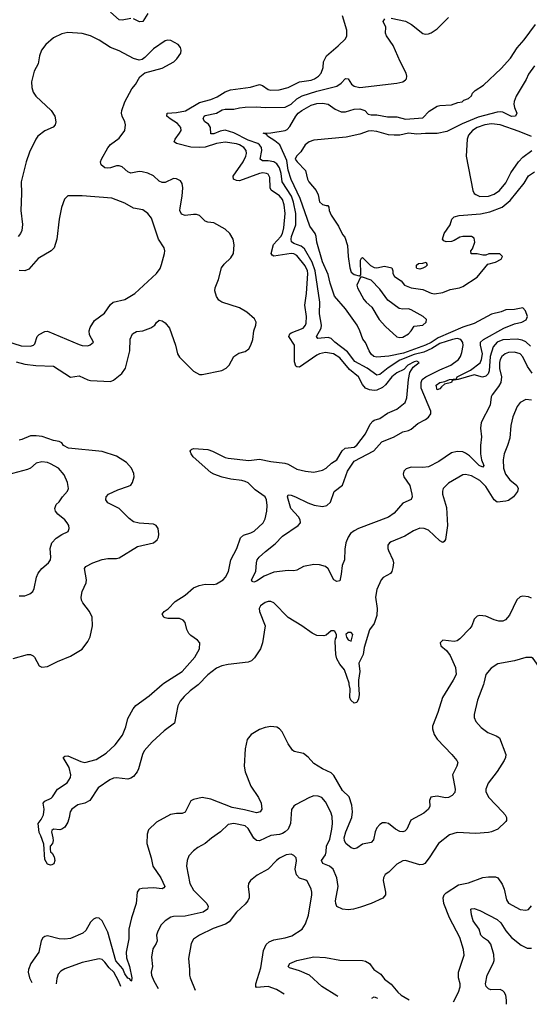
# Model space of a CAD drawing. Header units: inches. Extents: x 1694797 to 1849917, y 907313 to 1017959.
# Tile 568 of 656: x 1825515 to 1829075, y 907766 to 914644. Entities that reach past the tile are written whole.
import ezdxf

# ---------------------------------------------------------------- set-up
doc = ezdxf.new("R2010")
doc.units = ezdxf.units.IN
doc.header["$MEASUREMENT"] = 0
doc.layers.add('B8920', color=7, linetype='Continuous')
doc.layers.add('B8921', color=7, linetype='Continuous')

msp = doc.modelspace()

# ---------------------------------------------------------------- linework, layer by layer
at = {"layer": 'B8920', "color": 5}
for points, elevation in [([(1828523.9, 910000), (1828467.2, 909910), (1828435, 909805), (1828398, 909710), (1828397.4, 909690), (1828410.2, 909650.2), (1828430, 909617.1), (1828533, 909510), (1828568, 909470), (1828574.3, 909454.3), (1828567.6, 909430), (1828537.6, 909370), (1828557.6, 909270), (1828553.4, 909246.6), (1828536.3, 909223.7), (1828509.8, 909209.8), (1828488.7, 909208.7), (1828430, 909219.6), (1828387.3, 909212.7), (1828376.4, 909190), (1828379.6, 909150), (1828371, 909129), (1828337.8, 909102.2), (1828246.8, 909053.2), (1828219.5, 908990), (1828205.3, 908974.7), (1828190, 908971), (1828170, 908974.2), (1828139.3, 908990), (1828090, 909029.8), (1828070, 909034.6), (1828050, 909033), (1828030, 909021.8), (1828010, 908997.7), (1827997.1, 908970), (1827985.7, 908914.3), (1827970, 908897.2), (1827910, 908883.9), (1827870, 908857.6), (1827850, 908852.9), (1827830, 908858.4), (1827793.8, 908890), (1827784.5, 908910), (1827782.4, 908930), (1827792.9, 908970), (1827834.6, 909070), (1827840.4, 909110), (1827836, 909156), (1827815.3, 909215.3), (1827770, 909259.3), (1827710, 909364.4), (1827690, 909383.7), (1827629.6, 909410), (1827570, 909448), (1827530, 909491.6), (1827497.6, 909517.6), (1827432.8, 909532.8), (1827421, 909541), (1827390, 909586), (1827348.9, 909668.9), (1827330, 909691.2), (1827310, 909701.7), (1827270, 909706.2), (1827230, 909699.7), (1827190, 909686.3), (1827130.7, 909650), (1827103.1, 909616.9), (1827090.3, 909549.7), (1827083.1, 909430), (1827090.2, 909390), (1827128.9, 909290), (1827182.7, 909210), (1827201.7, 909170), (1827205.6, 909130), (1827194.7, 909110), (1827170, 909104.1), (1827085.4, 909125.4), (1826999.7, 909139.7), (1826850, 909199.9), (1826789.2, 909210.8), (1826730, 909196.9), (1826710, 909187.6), (1826670, 909107.8), (1826650, 909099.1), (1826610, 909099.3), (1826568.7, 909091.3), (1826470, 909038.9), (1826414.7, 908985.3), (1826406, 908954), (1826402.6, 908890), (1826432.1, 908790), (1826444.1, 908730), (1826501.5, 908650), (1826528.5, 908590), (1826521.3, 908578.7), (1826510, 908573), (1826450, 908579.2), (1826370, 908575), (1826350.2, 908569.8), (1826334.9, 908550), (1826329.2, 908469.2), (1826296.6, 908370), (1826277.9, 908290), (1826277.3, 908222.7), (1826258.3, 908130), (1826260.1, 908090), (1826282.6, 908030), (1826297.2, 907950), (1826296, 907930), (1826290, 907928.6), (1826283, 907943), (1826270, 907949), (1826250, 907979.3), (1826235, 908015), (1826185.9, 908070), (1826130.3, 908270), (1826090, 908349.7), (1826070, 908368.2), (1826050, 908371.1), (1826030, 908359.7), (1826010, 908338.7), (1825977.5, 908282.5), (1825956.2, 908263.8), (1825870, 908226.2), (1825830, 908220.4), (1825790, 908223.5), (1825710, 908245.3), (1825690, 908239.8), (1825677.4, 908230), (1825665, 908210), (1825647.6, 908130), (1825592.1, 908050), (1825576.3, 908010), (1825574.4, 907990), (1825582.7, 907950), (1825598.6, 907917.8)], 720), ([(1826763.7, 910000), (1826761.9, 909998.1), (1826705, 909955), (1826663.6, 909916.4), (1826636.3, 909883.7), (1826618.7, 909850), (1826596, 909730), (1826523, 909677), (1826440, 909600), (1826383.6, 909536.4), (1826371.8, 909510), (1826343.8, 909410), (1826335, 909390), (1826310, 909358.2), (1826290, 909344.9), (1826270, 909339.1), (1826190, 909348.7), (1826170, 909345.9), (1826144.9, 909335.1), (1826062.3, 909277.7), (1826004.2, 909190), (1825970, 909170.9), (1825921.6, 909158.4), (1825879.5, 909130), (1825866.7, 909110), (1825861.3, 909070), (1825850, 909037.2), (1825830, 909003.7), (1825810, 908989.3), (1825795.2, 908984.8), (1825751.1, 908988.9), (1825739.6, 908980.4), (1825736, 908970), (1825747.3, 908930), (1825747.7, 908910), (1825744, 908890), (1825727.7, 908870), (1825728, 908850), (1825731, 908830), (1825741.6, 908821.6), (1825755.2, 908795.2), (1825759.3, 908770), (1825752.2, 908747.8), (1825739.9, 908740.1), (1825730, 908737.6), (1825710, 908746), (1825690, 908778), (1825683.8, 908883.8), (1825663.3, 908943.3), (1825650, 908966.6), (1825644.4, 909030), (1825664, 909056), (1825680.3, 909090), (1825684.8, 909130), (1825679.8, 909170), (1825690, 909186), (1825734.1, 909205.9), (1825744.7, 909215.3), (1825779.7, 909270), (1825846.3, 909313.7), (1825869.8, 909350), (1825872.1, 909370), (1825859.3, 909419.3), (1825818, 909490), (1825830, 909499.3), (1825850, 909501.3), (1825942.4, 909462.4), (1825970, 909455.3), (1826050, 909476.5), (1826119.4, 909520.6), (1826181.5, 909578.5), (1826233.9, 909646.1), (1826256.1, 909703.9), (1826270, 909761.6), (1826308.4, 909830), (1826326.8, 909853.2), (1826419.5, 909920.5), (1826509.6, 910000)], 680), ([(1828754.2, 910000), (1828712.9, 909890), (1828688.7, 909790), (1828690.3, 909770), (1828700.8, 909740.8), (1828739.4, 909699.4), (1828784.5, 909664.5), (1828842.3, 909642.3), (1828867, 909627), (1828911.6, 909510), (1828908.9, 909490), (1828899.6, 909470), (1828850, 909393.3), (1828786.7, 909310), (1828772, 909270), (1828771.8, 909250), (1828791.5, 909210), (1828888.2, 909110), (1828906, 909090), (1828916.1, 909070), (1828915.3, 909050), (1828910, 909043), (1828853.7, 908990), (1828810.6, 908970), (1828790, 908967.1), (1828701.7, 908958.3), (1828570, 908967.3), (1828517.1, 908950), (1828440.3, 908890), (1828376, 908790), (1828343.8, 908750), (1828330, 908742.2), (1828310, 908740.4), (1828210.4, 908769.6), (1828190, 908768), (1828150, 908745.6), (1828093, 908690), (1828066.8, 908673.2), (1828055.3, 908650), (1828052.9, 908630), (1828071.1, 908548.9), (1828069, 908530), (1828051.4, 908508.6), (1827970, 908470.8), (1827896.1, 908443.9), (1827846.8, 908430), (1827810, 908426.2), (1827769.4, 908430), (1827729.8, 908450), (1827722.4, 908470), (1827721.8, 908490), (1827739, 908590), (1827729.7, 908650.3), (1827703.5, 908710), (1827679.1, 908730), (1827632.8, 908750), (1827622, 908770), (1827649.9, 908810), (1827655.9, 908830), (1827658.2, 908870), (1827681.2, 908918.8), (1827695.8, 908990), (1827699.1, 909030), (1827697.7, 909077.7), (1827689.1, 909109.1), (1827650, 909179.6), (1827624.5, 909210), (1827600.6, 909220.6), (1827570, 909221.4), (1827538, 909210), (1827440.5, 909159.5), (1827429, 909151), (1827412.8, 909127.2), (1827406.2, 909030), (1827390, 908989.8), (1827370, 908970.7), (1827350, 908959.6), (1827330, 908952.5), (1827270, 908946), (1827190, 908909.1), (1827170, 908910.8), (1827150, 908926.6), (1827110, 908993.7), (1827090, 909011.8), (1827010, 909028.4), (1826970, 909021.3), (1826918, 908970), (1826853.6, 908926.4), (1826810, 908889.6), (1826759.2, 908860.8), (1826730, 908838.4), (1826697.1, 908802.9), (1826684.6, 908770), (1826680.8, 908730), (1826702.8, 908610), (1826730, 908563.1), (1826822, 908470), (1826832.2, 908450), (1826826.7, 908430), (1826797.3, 908410), (1826670, 908380.7), (1826590, 908378.8), (1826570, 908374.5), (1826530.2, 908349.8), (1826501.8, 908318.2), (1826476.5, 908270), (1826470.2, 908250), (1826474.7, 908210), (1826467.8, 908190), (1826445.8, 908154.2), (1826434.5, 908094.5), (1826441.7, 908030), (1826432.4, 907990), (1826434.7, 907970), (1826450.9, 907930), (1826481.4, 907877.4)], 740), ([(1827882.4, 910000), (1827886.7, 909930), (1827881.1, 909898.9), (1827870, 909873.2), (1827850, 909869.4), (1827828.6, 909890), (1827822, 909910), (1827823, 909970), (1827817.1, 910000)], 680), ([(1827361.5, 907837.2), (1827307.8, 907870), (1827250, 907889.8), (1827170, 907884.5), (1827164.5, 907890), (1827164.4, 907910), (1827198.1, 908021.9), (1827217.4, 908142.6), (1827236.7, 908183.3), (1827257.6, 908202.4), (1827290, 908217.5), (1827369.8, 908230.2), (1827414.6, 908245.4), (1827488.1, 908291.9), (1827511.2, 908328.8), (1827531, 908389), (1827554.5, 908530), (1827555.3, 908550), (1827550, 908569.2), (1827524.7, 908624.7), (1827512.8, 908632.8), (1827470, 908646.8), (1827447.8, 908670), (1827439.8, 908710), (1827449.4, 908769.4), (1827446, 908790), (1827430, 908806), (1827410, 908815.1), (1827376, 908810), (1827330, 908787.8), (1827308.3, 908771.7), (1827251, 908709), (1827172.5, 908667.5), (1827126, 908630), (1827114, 908610), (1827110.3, 908590), (1827117.4, 908530), (1827116.9, 908510), (1827108.8, 908490), (1827090, 908466.3), (1827030, 908409.7), (1826978.7, 908341.3), (1826953.3, 908326.7), (1826865.5, 908294.5), (1826770.2, 908249.8), (1826730, 908220.9), (1826712.7, 908190), (1826693.2, 908086.8), (1826701.6, 908010), (1826701.3, 907970), (1826704.9, 907950), (1826739.6, 907865.6)], 760), ([(1828546.1, 907783), (1828581, 907850), (1828590.8, 907889.2), (1828590.9, 907910), (1828580.3, 907950), (1828579.8, 907990), (1828618.9, 908110), (1828614.7, 908150), (1828590, 908233), (1828516.6, 908370), (1828477.3, 908470), (1828471.8, 908510), (1828480.6, 908530), (1828494.5, 908545.5), (1828579.6, 908600.4), (1828650, 908614.8), (1828750, 908650.8), (1828790, 908657.4), (1828837.5, 908657.5), (1828854.9, 908650), (1828885.3, 908605.3), (1828898.2, 908570), (1828914.9, 908494.9), (1828930, 908471.7), (1829010, 908429.3), (1829050, 908422.8), (1829070, 908428.7), (1829090, 908454.9)], 740), ([(1828915.2, 907766.1), (1828915, 907795), (1828909.9, 907829.9), (1828899.8, 907850), (1828890, 907860.9), (1828870, 907868.8), (1828806.9, 907866.9), (1828790, 907873.7), (1828773.7, 907890), (1828769.7, 907910), (1828779.2, 907970), (1828823, 908050), (1828828.1, 908071.9), (1828826.6, 908113.4), (1828806.4, 908186.4), (1828790, 908207.7), (1828754, 908230), (1828735.6, 908250), (1828724.2, 908290), (1828681.3, 908350), (1828669.6, 908390.4), (1828666, 908430), (1828670, 908434), (1828690, 908434.4), (1828730, 908422.3), (1828850, 908357.6), (1828875.5, 908335.5), (1828910, 908279.6), (1828950, 908232.8), (1829018.7, 908178.7), (1829059.1, 908159.1), (1829090, 908158.8)], 720), ([(1826220.5, 907889.4), (1826204.3, 907930), (1826172.1, 907990), (1826140.3, 908020.3), (1826110, 908061.5), (1826090, 908079.2), (1826070, 908082.7), (1825950, 908058.6), (1825830, 908014.7), (1825801.3, 907998.7), (1825783.8, 907976.2), (1825774.2, 907945.8), (1825769, 907910)], 740), ([(1827736.3, 907820), (1827730, 907825.9), (1827625.1, 907890), (1827538.9, 907970), (1827470, 908000.3), (1827400.3, 908020.3), (1827389.8, 908030), (1827401.7, 908050), (1827450, 908072.7), (1827570, 908097.6), (1827650, 908093.5), (1827750, 908073.9), (1827910, 908071), (1827930, 908067.1), (1827958, 908050), (1827989.5, 908009.5), (1828037.3, 907977.3), (1828062.7, 907942.7), (1828110, 907907.9), (1828156.5, 907850), (1828179, 907830), (1828235.2, 907797.2)], 740), ([(1827974, 907809.2), (1827974, 907810), (1827990, 907817.6), (1828010, 907810.2), (1828013.7, 907807.3)], 720)]:
    msp.add_lwpolyline(points, dxfattribs=dict(at, elevation=elevation))
at = {"layer": 'B8921', "color": 5}
for points, elevation in [([(1826290, 914652.4), (1826230, 914639.8), (1826210, 914642), (1826150, 914695.6)], 680), ([(1826410, 914686.1), (1826373.8, 914630), (1826352.3, 914627.7), (1826310, 914648.9)], 680), ([(1826509.6, 910000), (1826520.9, 910010), (1826648.9, 910090), (1826738.2, 910190), (1826770.7, 910250), (1826772.1, 910290), (1826756.9, 910310), (1826710, 910342), (1826696.8, 910356.8), (1826683.3, 910383.3), (1826670, 910432.6), (1826655.6, 910450), (1826630, 910460.6), (1826550, 910460.3), (1826530, 910465.8), (1826522.4, 910470), (1826509.7, 910490.3), (1826522.9, 910510), (1826551.1, 910528.9), (1826599.9, 910580.1), (1826670, 910623.5), (1826730, 910674.5), (1826768.7, 910691.3), (1826810, 910700.3), (1826870, 910698.4), (1826890, 910702.3), (1826935, 910730), (1826951.8, 910750), (1826972.7, 910790), (1826988.5, 910871.5), (1827030.8, 910950), (1827056.6, 911023.4), (1827077.8, 911042.2), (1827130, 911058.5), (1827151.6, 911070), (1827216.2, 911130), (1827230, 911156), (1827241.5, 911210), (1827244.5, 911250), (1827239.8, 911290), (1827229.7, 911310), (1827160.5, 911360.5), (1827110, 911408.2), (1827090, 911418.5), (1827065.5, 911425.5), (1826990, 911434), (1826929.2, 911449.2), (1826870, 911469.9), (1826850, 911481.4), (1826726, 911590), (1826711.6, 911610), (1826706.6, 911630), (1826710, 911636), (1826716.6, 911643.4), (1826731.5, 911648.5), (1826830, 911641.2), (1826862.4, 911630), (1826950, 911586.5), (1826970, 911581.5), (1827115, 911565), (1827190, 911572.9), (1827270, 911557.5), (1827366.7, 911546.7), (1827390, 911539.1), (1827450, 911504.2), (1827510.3, 911490.3), (1827570, 911483.1), (1827630, 911496), (1827656.2, 911510), (1827693.3, 911546.7), (1827730, 911568.9), (1827768.1, 911631.9), (1827788.5, 911651.5), (1827850, 911658), (1827870, 911671.3), (1827929.2, 911750), (1827962.7, 911817.3), (1827981.3, 911838.7), (1827990, 911845.6), (1828030, 911859), (1828084.3, 911895.7), (1828150, 911922.2), (1828207.1, 911970), (1828218.3, 912001.7), (1828230.4, 912130), (1828239.7, 912180.3), (1828264, 912216), (1828306, 912250), (1828290, 912258), (1828270, 912254.5), (1828227, 912230), (1828198.9, 912201.1), (1828150, 912176.2), (1828115.3, 912150), (1828070, 912093.2), (1828050, 912075), (1828010, 912055.2), (1827990, 912052.5), (1827957.3, 912057.3), (1827930, 912070.8), (1827910, 912095.6), (1827881.1, 912150), (1827819.6, 912199.6), (1827750, 912282.4), (1827707.2, 912310), (1827650, 912319.9), (1827610, 912310.4), (1827590, 912301.2), (1827470, 912217), (1827450, 912219.3), (1827444.5, 912224.5), (1827434.2, 912254.2), (1827433.5, 912370), (1827394.4, 912430), (1827401.5, 912450), (1827410, 912455.7), (1827493.8, 912490), (1827511.2, 912508.8), (1827516.5, 912523.5), (1827517.6, 912570), (1827505.9, 912650), (1827517.5, 912730), (1827528.1, 912870), (1827524.9, 912890), (1827510, 912923.6), (1827450, 912997.6), (1827430, 913007.9), (1827410, 913011), (1827290, 912992.3), (1827278, 912998), (1827272.3, 913010), (1827286.5, 913073.5), (1827339.6, 913130), (1827349.9, 913150), (1827360.4, 913190), (1827369.3, 913290.7), (1827362.9, 913350), (1827350, 913388.6), (1827330, 913413.6), (1827272.3, 913452.3), (1827265.2, 913470), (1827262.2, 913542.2), (1827250, 913563.8), (1827238.7, 913570), (1827213.5, 913573.5), (1827190, 913570.3), (1827050, 913518.9), (1827030, 913519.8), (1827008.5, 913530), (1827006.3, 913550), (1827074.9, 913650), (1827095.2, 913690), (1827099.6, 913710), (1827097, 913730), (1827081.4, 913750), (1827050, 913769.9), (1827030, 913776), (1826951.1, 913788.9), (1826890, 913779.7), (1826810, 913753.7), (1826770.2, 913750.2), (1826710, 913753.2), (1826610, 913779.9), (1826594, 913790), (1826600.2, 913810), (1826632.1, 913850), (1826642.4, 913870), (1826640.6, 913890), (1826617.7, 913917.7), (1826565, 913950), (1826541.8, 913970), (1826544, 913990), (1826610, 913995.5), (1826672.1, 914007.9), (1826770, 914065.9), (1826850, 914085.7), (1826894.8, 914105.2), (1826950, 914139.8), (1826987.4, 914152.6), (1827126.8, 914173.2), (1827190, 914192), (1827210, 914185), (1827250, 914157.1), (1827270, 914150.9), (1827327.1, 914152.9), (1827390, 914171.1), (1827470, 914208.8), (1827550, 914221.9), (1827573, 914230), (1827601.3, 914250), (1827619.6, 914270), (1827634.5, 914310), (1827636, 914350), (1827658, 914390), (1827740.1, 914459.9), (1827789.5, 914510), (1827800.5, 914530), (1827798.9, 914570), (1827770.7, 914670)], 680), ([(1829094.8, 912174.8), (1829061.8, 912221.8), (1829030, 912289.8), (1829010, 912310.5), (1828970, 912321.2), (1828930, 912318.2), (1828906, 912310), (1828881.6, 912290), (1828871.3, 912270), (1828867.3, 912250), (1828866.9, 912206.9), (1828880.4, 912150), (1828875.9, 912110), (1828859.4, 912080.6), (1828815.8, 912024.2), (1828809.2, 912010), (1828801.4, 911950), (1828738.4, 911830), (1828734.4, 911790), (1828740.2, 911730), (1828733.7, 911670), (1828733.5, 911610), (1828740.2, 911570), (1828756.3, 911530), (1828750, 911516.9), (1828723.8, 911530), (1828656.5, 911596.5), (1828630, 911616.5), (1828610, 911624.1), (1828570, 911627.4), (1828530, 911617), (1828441.9, 911558.1), (1828370, 911520.6), (1828330, 911515.8), (1828250, 911518.4), (1828214.1, 911505.9), (1828198.6, 911490), (1828193, 911470), (1828197.8, 911450), (1828241.1, 911390), (1828254.3, 911330), (1828255.2, 911310), (1828250, 911292.7), (1828190, 911267.4), (1828130, 911197.2), (1828091.1, 911168.9), (1827880.7, 911090), (1827850, 911074.3), (1827826.2, 911053.8), (1827809.2, 911030), (1827793.8, 910990), (1827785.2, 910945.2), (1827782.8, 910870), (1827766.9, 910830), (1827761.1, 910770), (1827750, 910724), (1827730, 910720.5), (1827710, 910731.6), (1827670, 910807.8), (1827650, 910825.1), (1827610, 910835.3), (1827570, 910837.4), (1827496.1, 910823.9), (1827450, 910799.5), (1827430, 910794.5), (1827390, 910795.6), (1827290, 910783.5), (1827223.6, 910756.4), (1827170, 910722), (1827150, 910714.5), (1827139, 910719), (1827134.5, 910730), (1827163.1, 910790), (1827168.8, 910850), (1827174.5, 910870), (1827187.6, 910890), (1827230.8, 910930), (1827298.3, 910981.7), (1827350, 911035.1), (1827460.9, 911110), (1827475.8, 911130), (1827474, 911150), (1827461.5, 911170), (1827409.8, 911230), (1827385.6, 911310), (1827390, 911324.7), (1827410, 911322.4), (1827442, 911310), (1827528.2, 911268.2), (1827572.4, 911252.4), (1827630, 911242.2), (1827659.7, 911250), (1827686, 911274), (1827710.9, 911349.1), (1827770, 911392.4), (1827805.3, 911490), (1827850, 911559.9), (1827988, 911632), (1828045.1, 911694.9), (1828131.3, 911730), (1828190, 911764.5), (1828230, 911773.8), (1828250, 911783.2), (1828296, 911824), (1828349.6, 911850), (1828370, 911866.5), (1828386.2, 911890), (1828386.4, 911910), (1828319.5, 912070), (1828318.4, 912110), (1828326.1, 912130), (1828351.8, 912148.2), (1828450, 912197.7), (1828527.4, 912230), (1828580.3, 912270), (1828593.2, 912290), (1828602.1, 912317.9), (1828611.6, 912368.4), (1828610, 912389), (1828595.4, 912410), (1828570, 912415.6), (1828538.2, 912410), (1828450, 912381.1), (1828392.7, 912347.3), (1828337.7, 912322.3), (1828270, 912305.1), (1828170, 912265), (1828088.1, 912211.9), (1828030, 912165.5), (1828010, 912161.2), (1827941.5, 912210), (1827856.6, 912256.6), (1827803.7, 912323.7), (1827716.2, 912390), (1827690, 912416.8), (1827670, 912424), (1827596.9, 912416.9), (1827589, 912430), (1827621.3, 912490), (1827622, 912510), (1827608.8, 912590), (1827611.3, 912670), (1827579.2, 912890), (1827558.3, 912950), (1827504, 913044), (1827481.2, 913061.2), (1827430, 913079.5), (1827413.1, 913093.1), (1827410.3, 913110), (1827414.4, 913130), (1827442.7, 913210), (1827442.6, 913290), (1827427.2, 913370), (1827413.9, 913410), (1827347.3, 913510), (1827340.8, 913570), (1827329.5, 913610), (1827310, 913637.1), (1827290, 913649.9), (1827250, 913658.3), (1827210, 913658.7), (1827195.5, 913670), (1827207.2, 913730), (1827203.7, 913750), (1827190.8, 913770), (1827179, 913779), (1827110, 913802.1), (1827010, 913852.6), (1826950, 913871.3), (1826915.4, 913864.6), (1826870, 913845.9), (1826850, 913846), (1826847.8, 913890), (1826841.7, 913901.7), (1826833, 913913), (1826808, 913930), (1826795.3, 913950), (1826802.7, 913970), (1826810, 913974.4), (1826889, 913991), (1826930, 914014.4), (1826950, 914018.8), (1827010, 914017.8), (1827050, 914029.1), (1827090, 914033.4), (1827170, 914034.5), (1827230, 914030.1), (1827370, 914033.7), (1827410, 914053.2), (1827451.1, 914090), (1827487.3, 914112.7), (1827590, 914145.5), (1827730, 914180.3), (1827760.5, 914199.5), (1827790, 914231.8), (1827810, 914230.9), (1827833.3, 914193.3), (1827850, 914178.3), (1827890, 914170.1), (1828150, 914200.2), (1828190, 914209.3), (1828210, 914222.6), (1828216.4, 914230), (1828219.2, 914250), (1828213.6, 914270), (1828171.9, 914351.9), (1828124.3, 914464.3), (1828077.6, 914530), (1828069.7, 914550), (1828072, 914592), (1828053.2, 914630), (1828065.2, 914650)], 660), ([(1828110, 914653.7), (1828210, 914633.6), (1828252, 914610), (1828330, 914546.7), (1828350, 914542.4), (1828370, 914544.4), (1828390, 914552.2), (1828430, 914578.9), (1828510, 914659.2)], 660), ([(1829083.2, 912363.2), (1829050, 912394.4), (1829025.8, 912405.8), (1828990, 912411.3), (1828890, 912408.3), (1828849.6, 912390.4), (1828822.3, 912357.7), (1828800.1, 912290), (1828794.5, 912190), (1828787.4, 912170), (1828770, 912152.6), (1828747.3, 912147.3), (1828690, 912163.1), (1828578, 912130), (1828536, 912124), (1828530.6, 912110), (1828483.1, 912096.9), (1828460.2, 912079.8), (1828450, 912065.2), (1828430, 912059.3), (1828424.8, 912090), (1828449.7, 912110), (1828484.4, 912115.6), (1828518, 912130), (1828565.2, 912134.8), (1828569.6, 912150), (1828664.2, 912195.8), (1828732.4, 912247.6), (1828741.6, 912270), (1828747.4, 912310), (1828732.8, 912370), (1828734.7, 912390), (1828754.7, 912410), (1828897.2, 912490), (1828970, 912519.1), (1829022, 912530), (1829052.1, 912547.9), (1829061.2, 912570), (1829049.1, 912609.1), (1829030, 912631.8), (1828970, 912618.7), (1828910, 912616.4), (1828877.1, 912602.9), (1828810, 912587.2), (1828690, 912522.6), (1828610, 912496.7), (1828437.6, 912422.4), (1828390, 912389.3), (1828348.8, 912370), (1828194.6, 912314.6), (1828093.8, 912293.8), (1828010, 912286.9), (1827989.4, 912290), (1827970, 912307), (1827955.6, 912330), (1827929.6, 912389.6), (1827912.1, 912412.1), (1827891.7, 912470), (1827871.2, 912510), (1827790, 912622.8), (1827713.4, 912713.4), (1827683, 912803), (1827670, 912862.9), (1827630, 912952), (1827589.7, 913090), (1827585.1, 913130), (1827578, 913150), (1827541.7, 913201.7), (1827474.3, 913394.3), (1827410, 913528.1), (1827390, 913593.3), (1827380.9, 913660.9), (1827330.8, 913770), (1827297.6, 913797.6), (1827246.3, 913830), (1827241.5, 913841.5), (1827215.3, 913850), (1827270, 913853.8), (1827369.8, 913870.2), (1827383.5, 913876.5), (1827402.4, 913897.6), (1827444, 913970), (1827460.7, 913990), (1827486.4, 914010), (1827550, 914046), (1827590, 914058.9), (1827630, 914059.6), (1827670, 914053.7), (1827718, 914018), (1827760.5, 914000.5), (1827790, 913999.1), (1827850, 914018), (1827890, 914020.5), (1827924.7, 914010), (1827950, 913984.7), (1827970, 913978), (1828010, 913978.8), (1828084.4, 913964.4), (1828150, 913965.7), (1828210, 913948.9), (1828330, 913958.9), (1828376.2, 914003.8), (1828430, 914040.2), (1828450, 914045.2), (1828531.7, 914048.3), (1828575.5, 914064.5), (1828606, 914070), (1828618, 914082), (1828650, 914092), (1828670, 914112), (1828677.2, 914130), (1828696, 914150), (1828754.5, 914185.5), (1828878.4, 914301.6), (1828944.1, 914375.9), (1828990, 914448), (1829038, 914502), (1829118.4, 914610)], 640), ([(1825490, 912253.6), (1825550, 912238.1), (1825628, 912228), (1825750, 912222.7), (1825870, 912147.6), (1825930, 912155.5), (1825990, 912127.9), (1826010, 912123.8), (1826150, 912117), (1826170, 912126.4), (1826227.3, 912172.7), (1826254, 912210), (1826285, 912330), (1826287.1, 912412.9), (1826302.9, 912450), (1826330, 912465.7), (1826375.3, 912470), (1826430, 912490.4), (1826459.5, 912510), (1826471.4, 912528.6), (1826490, 912544.9), (1826510, 912541.3), (1826530, 912526.7), (1826560.3, 912490), (1826603.6, 912370), (1826618.2, 912310), (1826630, 912285.7), (1826730, 912188.5), (1826770, 912166), (1826790, 912166), (1826926.2, 912193.8), (1826956, 912210), (1826978, 912230), (1827010, 912291), (1827045.6, 912314.4), (1827090, 912326), (1827114.5, 912345.5), (1827129.4, 912370.6), (1827143.7, 912410), (1827151.1, 912470), (1827165.4, 912510), (1827166.3, 912530), (1827154.6, 912554.6), (1827101.1, 912601.1), (1827049.3, 912630), (1826927, 912670), (1826905, 912685), (1826889, 912709), (1826876.8, 912750), (1826879.8, 912770), (1826904.4, 912830), (1826925.4, 912910), (1826943.7, 912936.3), (1826990, 912979.3), (1827007.8, 913010), (1827013.3, 913070), (1827005.4, 913110), (1826982.4, 913150), (1826950, 913179.7), (1826870, 913224), (1826830, 913229.7), (1826810, 913237.2), (1826770, 913275.5), (1826750, 913282), (1826730, 913282.2), (1826670, 913275.3), (1826646.1, 913286.1), (1826634.5, 913310), (1826634.6, 913330), (1826649.8, 913409.8), (1826655.3, 913470), (1826650, 913499.3), (1826637.3, 913517.3), (1826610, 913532.6), (1826590, 913533.7), (1826530, 913507.4), (1826510, 913506.2), (1826490, 913516.8), (1826450, 913553.3), (1826410, 913571.8), (1826370, 913581.8), (1826350, 913582.2), (1826290, 913571.6), (1826270, 913579.8), (1826230, 913614.8), (1826210, 913623.4), (1826190, 913622.3), (1826150, 913608.1), (1826130, 913605.8), (1826109.6, 913610), (1826082.7, 913630), (1826079.3, 913650), (1826086.8, 913670), (1826130.4, 913749.6), (1826150, 913772.9), (1826210, 913816.5), (1826248.2, 913870), (1826254.7, 913910), (1826249.7, 913930), (1826229.7, 913970), (1826226, 913990), (1826228.6, 914010), (1826249.8, 914070), (1826299, 914161), (1826322.6, 914190), (1826354.9, 914245.1), (1826388.2, 914271.8), (1826510, 914303.9), (1826591.6, 914350), (1826611.6, 914370), (1826639.5, 914410), (1826643.7, 914430), (1826638, 914450), (1826621.2, 914470), (1826570, 914498.4), (1826550, 914500.7), (1826530, 914496.2), (1826450, 914441.1), (1826390, 914378.9), (1826370, 914366.3), (1826350, 914362), (1826310, 914372.6), (1826210, 914427.1), (1826148.3, 914448.3), (1826070, 914499.7), (1826009.8, 914529.8), (1825950, 914547.6), (1825850, 914553.3), (1825810, 914544.7), (1825750, 914516.4), (1825698, 914470), (1825667.8, 914430), (1825653.6, 914390), (1825644.7, 914335.3), (1825616, 914284), (1825597.4, 914210), (1825598.9, 914170), (1825610, 914137.3), (1825628.5, 914110), (1825734.9, 914010), (1825761.3, 913970), (1825768.2, 913930), (1825763, 913910), (1825747.4, 913892.6), (1825690, 913868.3), (1825641.1, 913830), (1825626.5, 913810), (1825582.3, 913717.7), (1825560.2, 913650), (1825525.8, 913510), (1825527.6, 913430), (1825521.7, 913310), (1825533.9, 913213.9), (1825529.3, 913170.7), (1825521.5, 913150), (1825503, 913130)], 720), ([(1829110, 914320.7), (1829070, 914263.6), (1829053.5, 914226.5), (1828982.6, 914110), (1828967.9, 914072.1), (1828966.4, 914053.6), (1828970.3, 914030), (1828987.4, 913990), (1828977.6, 913970), (1828950, 913967.9), (1828890, 913998.5), (1828870, 914001.1), (1828850, 913997.5), (1828717.7, 913962.3), (1828604.5, 913915.5), (1828497.6, 913862.4), (1828431.1, 913848.9), (1828350, 913849.4), (1828290, 913843.1), (1828230, 913849.9), (1828170, 913838), (1828130, 913836.1), (1828090, 913838.7), (1828010, 913863.1), (1827970, 913868.3), (1827950, 913865.4), (1827890, 913843.5), (1827796.3, 913823.7), (1827570, 913802.3), (1827537.4, 913790), (1827510, 913770.6), (1827478.4, 913721.6), (1827447.4, 913690), (1827438.7, 913670), (1827452, 913650), (1827510.4, 913590), (1827524, 913530), (1827534.6, 913510), (1827586.7, 913450), (1827599.5, 913419.5), (1827610, 913370.8), (1827630, 913353), (1827655.1, 913344.9), (1827666.8, 913346.8), (1827674.8, 913334.8), (1827676.4, 913310), (1827690, 913277.1), (1827741.5, 913201.5), (1827770, 913144), (1827784.9, 913124.9), (1827805.5, 913065.5), (1827808.7, 912990), (1827820.6, 912910), (1827830, 912881.1), (1827850, 912862.8), (1827885.2, 912854.8), (1827898, 912862), (1827896.4, 912963.6), (1827902, 912978), (1827910, 912982), (1827966, 912926), (1827990, 912912.7), (1828010, 912910.4), (1828062, 912922), (1828114, 912910), (1828122, 912890), (1828122, 912870), (1828132, 912850), (1828178.8, 912818.8), (1828202.8, 912790), (1828250, 912770.5), (1828330, 912758), (1828390, 912732.7), (1828412, 912728), (1828470, 912737.3), (1828521.5, 912758.5), (1828586, 912770), (1828610, 912778.8), (1828710, 912846), (1828785.2, 912934.8), (1828838, 912950), (1828878, 912970), (1828888, 912990), (1828868.4, 913008.4), (1828791.1, 913008.9), (1828770, 912998), (1828750, 912998), (1828710, 913008), (1828668, 913008), (1828666, 913030), (1828678, 913042), (1828694, 913090), (1828690, 913118), (1828670, 913128.7), (1828610, 913128.7), (1828590, 913124), (1828550, 913101.2), (1828530, 913095.1), (1828492.7, 913092.7), (1828478, 913098), (1828468.7, 913110), (1828479.3, 913150), (1828521.2, 913210), (1828534, 913250), (1828550, 913266), (1828583.6, 913276.4), (1828733.2, 913286.8), (1828798.1, 913301.9), (1828885, 913335), (1828940.5, 913379.5), (1829037.6, 913502.4), (1829070, 913554), (1829110, 913580.4)], 640), ([(1829090, 913827.1), (1829003, 913863), (1828870, 913908.4), (1828810, 913915.5), (1828763.1, 913910), (1828710, 913890.4), (1828678, 913870), (1828650, 913836.9), (1828641.4, 913810), (1828633.5, 913690), (1828681.1, 913450), (1828690.2, 913430.2), (1828701.6, 913421.6), (1828730, 913409.5), (1828790, 913411.4), (1828830, 913424.4), (1828866.9, 913450), (1828910, 913505), (1828946.4, 913573.6), (1828998.1, 913650), (1829030, 913682.9), (1829091.6, 913730)], 660), ([(1825430, 912394.9), (1825525.1, 912365.1), (1825590, 912363.1), (1825610.9, 912369.1), (1825620.5, 912379.5), (1825636.3, 912430), (1825650, 912444.9), (1825690, 912464.6), (1825710, 912467.6), (1825930, 912374.4), (1825950, 912368.4), (1825990, 912366), (1826007.5, 912372.5), (1826029.2, 912390), (1826002.2, 912442.2), (1825999.2, 912470), (1826006.6, 912493.4), (1826038.3, 912541.7), (1826106.3, 912593.7), (1826150, 912654), (1826167.6, 912670), (1826249.8, 912690.2), (1826319.5, 912730), (1826469.5, 912870), (1826495.3, 912904.7), (1826505.8, 912934.2), (1826526, 913010), (1826528, 913030), (1826523, 913050), (1826483.9, 913110), (1826436.2, 913256.2), (1826409.8, 913289.8), (1826374.4, 913314.4), (1826310, 913327.1), (1826250, 913362.6), (1826157.4, 913397.4), (1825950, 913414.3), (1825850, 913412.3), (1825828, 913390), (1825807.2, 913332.8), (1825790.3, 913250), (1825775.3, 913110), (1825754.9, 913050), (1825734.9, 913030), (1825643.8, 912976.2), (1825578, 912902), (1825550, 912888.9), (1825510.7, 912890.7)], 740), ([(1829090, 911986), (1829050.3, 911989.7), (1829010.5, 911970), (1828990, 911942), (1828959.7, 911870), (1828946.4, 911810), (1828938.8, 911721.2), (1828923.2, 911670), (1828897.8, 911610), (1828891, 911570), (1828893.5, 911510), (1828909, 911469), (1828938.5, 911430), (1828987.8, 911390), (1828996.3, 911370), (1828991.8, 911348.2), (1828964.3, 911310), (1828930, 911286.2), (1828910, 911279.5), (1828850, 911273.2), (1828830, 911288.9), (1828770, 911383.4), (1828730, 911424), (1828670, 911457.1), (1828630, 911466.5), (1828610, 911463.8), (1828510, 911405.7), (1828473.4, 911370), (1828467.4, 911350), (1828468.9, 911330), (1828495.5, 911235.5), (1828502.4, 911110), (1828488.3, 911011.7), (1828480.5, 910999.5), (1828470, 910992.3), (1828450, 911002.9), (1828370, 911077.6), (1828341.2, 911090), (1828310, 911091.7), (1828266.1, 911073.9), (1828204.4, 911035.6), (1828110, 910997.2), (1828098.4, 910990), (1828086.4, 910973.6), (1828085.3, 910950), (1828090, 910934.8), (1828122, 910870), (1828125.3, 910850), (1828122, 910818), (1828114, 910790), (1828104.2, 910775.8), (1828053.7, 910746.3), (1828040.5, 910730), (1828010, 910664), (1828000.7, 910610), (1828010.9, 910530), (1828010, 910482), (1827990, 910426.6), (1827957.3, 910382.7), (1827922, 910258), (1827913.4, 910210), (1827883, 910150), (1827890.3, 910090), (1827880.5, 910030), (1827882.4, 910000)], 680), ([(1825470, 910181.7), (1825570, 910208.9), (1825590, 910208.7), (1825610, 910199.3), (1825618.4, 910190), (1825651, 910130), (1825670, 910120.5), (1825710, 910126.4), (1825779.4, 910160.6), (1825870, 910197.1), (1825950, 910246), (1825990, 910300.7), (1826006.9, 910333.1), (1826023.1, 910410), (1826020.4, 910470), (1826002, 910510), (1825956.3, 910570), (1825947.1, 910590), (1825944.4, 910610), (1825951.1, 910650), (1825979.8, 910710), (1825981.8, 910730), (1825968.6, 910810), (1825976.3, 910823.7), (1826024.5, 910850), (1826090, 910872.9), (1826130, 910879.6), (1826190, 910878.9), (1826210, 910885.3), (1826337.2, 910962.8), (1826449.2, 910990), (1826474.5, 911010), (1826485.1, 911030), (1826487.3, 911050), (1826480.9, 911090), (1826469, 911110), (1826450, 911119.5), (1826350, 911126.6), (1826310, 911136.9), (1826279.1, 911159.1), (1826210, 911228.2), (1826130, 911268.3), (1826116.9, 911290), (1826119.1, 911310), (1826136.2, 911330), (1826199.9, 911360.1), (1826275.6, 911384.4), (1826290, 911393.1), (1826303.1, 911410), (1826314, 911450), (1826312.7, 911472.7), (1826295.8, 911510), (1826259.7, 911550), (1826190, 911595.7), (1826090, 911627.5), (1825855.1, 911650), (1825819.6, 911670), (1825808.1, 911688.1), (1825790, 911698.4), (1825750, 911703.5), (1825672.8, 911732.8), (1825630, 911737.9), (1825590, 911736.2), (1825530, 911711.8), (1825510, 911706.9)], 720), ([(1825510, 910620.3), (1825550, 910620.4), (1825586.5, 910633.5), (1825606.6, 910650), (1825616.2, 910670), (1825633.3, 910750), (1825643.3, 910776.7), (1825669.7, 910810.3), (1825716.2, 910850), (1825729.7, 910870), (1825732.8, 910890), (1825726.6, 910950), (1825738.4, 910990), (1825770, 911023), (1825810, 911048.2), (1825852.2, 911067.8), (1825859.5, 911090), (1825857, 911110), (1825846, 911130), (1825830, 911149.2), (1825781.2, 911190), (1825766, 911210), (1825761.2, 911230), (1825770, 911258), (1825790, 911276), (1825813.3, 911310), (1825849.7, 911350), (1825855.3, 911370), (1825849.7, 911410), (1825825.5, 911465.5), (1825785.1, 911510), (1825730, 911542), (1825710, 911549.8), (1825670, 911555.8), (1825630, 911546.3), (1825590, 911511.5), (1825570, 911501.5), (1825430, 911464.2)], 740), ([(1829090, 910602.2), (1829070, 910612.2), (1829030, 910616.9), (1829010, 910611.3), (1828988.4, 910591.6), (1828935.5, 910484.5), (1828908.4, 910451.6), (1828890, 910443.1), (1828861.8, 910441.8), (1828830, 910450.8), (1828770, 910477.2), (1828730, 910483), (1828710, 910477.6), (1828690, 910456), (1828672.8, 910410), (1828658.9, 910390), (1828590, 910318.7), (1828570, 910306), (1828550, 910300.7), (1828470, 910308.7), (1828451.3, 910290), (1828456, 910270), (1828497, 910237), (1828521.8, 910201.8), (1828557.9, 910117.9), (1828563.2, 910070), (1828542.8, 910030), (1828523.9, 910000)], 720), ([(1827817.1, 910000), (1827815.1, 910010), (1827782.5, 910102.5), (1827750, 910141.2), (1827730, 910179), (1827723.5, 910210), (1827719, 910301), (1827721.2, 910318.8), (1827728, 910330), (1827728, 910350), (1827715.3, 910370), (1827710, 910375.3), (1827690, 910374), (1827654.4, 910345.6), (1827639.1, 910340.9), (1827590, 910342.9), (1827558.6, 910358.6), (1827485.1, 910410), (1827390, 910467.1), (1827290, 910569.7), (1827270, 910578.9), (1827250, 910579.7), (1827230, 910572.6), (1827197.6, 910550), (1827187.8, 910530), (1827189.2, 910510), (1827229.2, 910410), (1827210.2, 910290), (1827196.1, 910250), (1827153.9, 910186.1), (1827133.7, 910166.3), (1827110, 910154.9), (1826970, 910140.8), (1826926.4, 910130), (1826890, 910114.5), (1826830, 910067.2), (1826763.7, 910000)], 680), ([(1829191.6, 910000), (1829189.8, 910010), (1829152.6, 910110), (1829101, 910181), (1829089.5, 910189.5), (1829050, 910189.5), (1828970, 910166), (1828854.7, 910145.3), (1828807, 910113), (1828770.2, 910069.8), (1828758, 910010), (1828754.2, 910000)], 740)]:
    msp.add_lwpolyline(points, dxfattribs=dict(at, elevation=elevation))
for points, elevation in [([(1828310, 912902), (1828290, 912906), (1828286, 912910), (1828286, 912930), (1828300.4, 912939.6), (1828330, 912942), (1828354, 912950), (1828362, 912930), (1828350, 912918), (1828330, 912908.7)], 640), ([(1827910, 912846), (1827896, 912844), (1827870.4, 912790), (1827874, 912770), (1827918.9, 912690), (1827934.9, 912670), (1827975.3, 912635.3), (1828026.9, 912550), (1828070, 912500.3), (1828148.6, 912428.6), (1828170, 912423.2), (1828190, 912425.8), (1828229.6, 912450), (1828249.3, 912470), (1828270, 912502), (1828330, 912511), (1828354, 912530), (1828355.3, 912550), (1828333.2, 912570), (1828250, 912617.6), (1828230, 912623.6), (1828190, 912621.3), (1828165.7, 912625.7), (1828085.6, 912685.6), (1828030, 912760.9), (1827970, 912825.2)], 640), ([(1827830, 910362), (1827810, 910362), (1827792, 910350), (1827798, 910330), (1827810, 910312), (1827830, 910302), (1827842, 910350)], 680)]:
    msp.add_lwpolyline(points, close=True, dxfattribs=dict(at, elevation=elevation))

doc.saveas('drawing.dxf')
